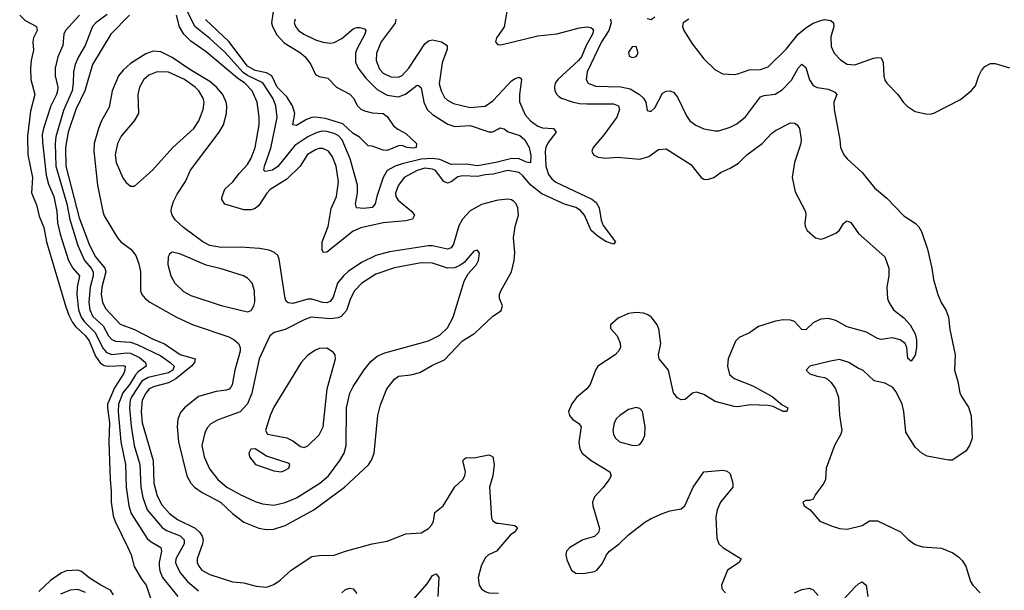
# Model space of a CAD drawing. Header units: inches. Extents: x 1843162 to 1959474, y 907081 to 1016326.
# Tile 607 of 656: x 1947462 to 1952683, y 971703 to 974727. Entities that reach past the tile are written whole.
import ezdxf

# ---------------------------------------------------------------- set-up
doc = ezdxf.new("R2010")
doc.units = ezdxf.units.IN
doc.header["$MEASUREMENT"] = 0
doc.layers.add('B9947', color=7, linetype='Continuous')
doc.layers.add('B9957', color=7, linetype='Continuous')

msp = doc.modelspace()

# ---------------------------------------------------------------- linework, layer by layer
at = {"layer": 'B9947', "color": 5}
for points, elevation in [([(1950000, 973973.5), (1949986.4, 973970), (1949890, 973952.8), (1949830, 973961.9), (1949750, 973959.9), (1949690, 973986.4), (1949650, 973991.7), (1949590, 973988.2), (1949490, 973963.7), (1949452.3, 973950), (1949410, 973926.9), (1949388.7, 973891.3), (1949355.5, 973790), (1949347.1, 973750), (1949330, 973732), (1949285.9, 973725.9), (1949248.3, 973730), (1949242.9, 973750), (1949252.7, 973807.3), (1949253.8, 973850), (1949214.4, 973990), (1949171.7, 974090), (1949150, 974112.6), (1949130, 974123.3), (1949090, 974134.8), (1949064.6, 974135.4), (1949033.2, 974126.8), (1948990, 974106.5), (1948920.5, 974059.5), (1948830, 973948.7), (1948802.6, 973930), (1948763.1, 973923.1), (1948755.8, 973930), (1948759.9, 973950), (1948794.3, 974045.7), (1948827.5, 974207.5), (1948819.3, 974270), (1948803.5, 974310), (1948751.2, 974391.2), (1948670.5, 974430.5), (1948646.8, 974446.8), (1948550, 974554.7), (1948470, 974626.7), (1948390.2, 974690.2), (1948302.7, 974870)], 460), ([(1947461.6, 974750), (1947490, 974721.8), (1947551.5, 974690), (1947553.7, 974670), (1947535.5, 974630), (1947531.8, 974610), (1947534.8, 974565.2), (1947522.2, 974510), (1947518.4, 974470), (1947521, 974410), (1947542, 974330), (1947518.9, 974241.1), (1947503, 974110), (1947505.3, 974010), (1947529.6, 973890), (1947524, 973810), (1947550, 973745.7), (1947564.7, 973684.7), (1947590, 973625.3), (1947604.2, 973550), (1947705.9, 973205.9), (1947721.4, 973161.4), (1947742, 973122), (1947759.2, 973099.2), (1947810, 973052.2), (1947830, 973025.5), (1947864.4, 972944.4), (1947889, 972909), (1947910, 972894.9), (1947930, 972890.1), (1948010, 972893.6), (1948020.3, 972890), (1948019.8, 972870), (1948012.4, 972850), (1947964.3, 972775.7), (1947928, 972690), (1947926.5, 972670), (1947937.7, 972590), (1947934.2, 972490), (1947941, 972290), (1947947.1, 972230), (1947946, 972170), (1947956.7, 972096.7), (1947967.1, 972067), (1948035.6, 971930), (1948052.1, 971890), (1948069.1, 971829.1), (1948105.4, 971765.4), (1948131.9, 971730), (1948159.1, 971650)], 420), ([(1947778.6, 974750), (1947704.8, 974670), (1947695, 974650), (1947690.7, 974590), (1947663.1, 974530), (1947650.6, 974470), (1947648.9, 974430), (1947663.8, 974370), (1947662.6, 974350), (1947657.1, 974330), (1947626.1, 974270), (1947588, 974150), (1947581.4, 974118.6), (1947582.1, 974077.9), (1947602.2, 973902.2), (1947614.9, 973854.9), (1947642, 973790), (1947658.3, 973710), (1947661.6, 973650), (1947676.4, 973590), (1947721.1, 973450), (1947743.1, 973410), (1947778.5, 973370), (1947766.5, 973310), (1947765, 973270), (1947772.8, 973190), (1947787, 973150), (1947804.9, 973124.9), (1947860.8, 973070), (1947903.6, 972983.6), (1947922.4, 972962.4), (1947950, 972952.7), (1948030, 972961.5), (1948050, 972958.7), (1948097.3, 972937.3), (1948129.1, 972910), (1948131.7, 972890), (1948090, 972860.1), (1948075.5, 972844.5), (1948045.1, 972794.9), (1948009.3, 972750), (1947984.9, 972690), (1947984.2, 972650), (1947998.1, 972490), (1948022.4, 972370), (1948026.2, 972250), (1948041, 972150), (1948053.5, 972110), (1948137.7, 971977.7), (1948159.2, 971959.2), (1948210.2, 971930), (1948214, 971910), (1948201.4, 971850), (1948202.1, 971830), (1948205.3, 971805.3), (1948218.7, 971770), (1948301.1, 971670)], 440), ([(1947925.9, 974754.1), (1947864.8, 974710), (1947847.1, 974690), (1947809.6, 974590), (1947773.5, 974530), (1947755.9, 974490), (1947746.9, 974450), (1947746, 974390), (1947739.4, 974350), (1947694.6, 974245.4), (1947654.1, 974105.9), (1947650.1, 974070.1), (1947653.7, 973950), (1947711.7, 973750), (1947727.6, 973667.6), (1947770, 973530), (1947804.5, 973450), (1947840.3, 973410), (1947851.5, 973390), (1947851.1, 973370), (1947834.7, 973310), (1947829.1, 973230), (1947833.6, 973190), (1947850, 973153.4), (1947903.5, 973103.5), (1947932.1, 973052.1), (1947950, 973031.2), (1947970, 973023.8), (1948050, 973018.1), (1948084.8, 973004.8), (1948210, 972944.8), (1948260.4, 972910), (1948281, 972890), (1948274.5, 972870), (1948250, 972855.1), (1948142.3, 972830), (1948110, 972812), (1948055.9, 972730), (1948048, 972710), (1948044.5, 972670), (1948052.1, 972572.1), (1948068, 972470), (1948099.5, 972370), (1948104.5, 972250), (1948114.5, 972194.5), (1948138.5, 972130), (1948216.4, 972036.4), (1948239.8, 972019.8), (1948312.1, 971992.1), (1948333.9, 971970), (1948334.1, 971950), (1948289.6, 971870), (1948288.7, 971850), (1948294.1, 971830), (1948313.6, 971793.6), (1948350.8, 971750), (1948410, 971700.4)], 460), ([(1948044.2, 974750), (1947944.7, 974650), (1947847.3, 974490), (1947806.6, 974350), (1947759.6, 974250), (1947718.8, 974130), (1947704.1, 974050), (1947706.5, 973950), (1947776.8, 973676.8), (1947831.1, 973531.1), (1947863.1, 973470), (1947913.2, 973410), (1947917.9, 973390), (1947897, 973310), (1947894.4, 973270), (1947900.3, 973230), (1947915.9, 973195.9), (1947993.8, 973113.8), (1948070, 973085), (1948170, 973034), (1948230, 973009.3), (1948313.1, 972953.1), (1948391.6, 972930), (1948388.5, 972910), (1948372.4, 972890), (1948290, 972823.5), (1948250, 972802.4), (1948176.6, 972783.4), (1948148.8, 972770), (1948130, 972748.1), (1948111.1, 972710), (1948105.7, 972650), (1948111.5, 972590), (1948170.1, 972389.9), (1948173.6, 972270), (1948190, 972204.2), (1948215.5, 972155.5), (1948256, 972110), (1948297.8, 972077.8), (1948391.5, 972031.5), (1948416.2, 972010), (1948429.1, 971990), (1948433.8, 971970), (1948431.8, 971950), (1948403.2, 971870), (1948402.3, 971850), (1948411, 971830), (1948427.7, 971810), (1948470, 971786.4), (1948590, 971748.1), (1948650, 971742.2), (1948715, 971725), (1948770, 971719), (1948810, 971733), (1948843.1, 971756.9), (1948900.5, 971810), (1949010, 971881.4), (1949050, 971888), (1949130, 971888.6), (1949190, 971910.9), (1949330, 971949.2), (1949410, 971963.6), (1949510, 972002.4), (1949590, 972008), (1949629.7, 972030.3), (1949647.3, 972050), (1949656.9, 972070), (1949664, 972116), (1949707.8, 972150), (1949770, 972250.4), (1949812.5, 972290), (1949822.3, 972310), (1949825.7, 972330), (1949811.6, 972390), (1949819.7, 972400.3), (1949830, 972406.7), (1949870, 972405.5), (1949950, 972420.5), (1949958, 972418), (1949970, 972410.8), (1949978.2, 972370), (1949970.2, 972310.2), (1949953.2, 972250), (1949964.3, 972084.3), (1949970.2, 972070.2), (1949990, 972059.2), (1950000, 972057.9)], 480), ([(1950000, 973915.1), (1949972.1, 973907.9), (1949930, 973904.4), (1949890, 973894.9), (1949810, 973899.6), (1949785.8, 973894.2), (1949750, 973868.3), (1949730, 973859.9), (1949710, 973869.3), (1949667.2, 973927.2), (1949650, 973935.4), (1949610, 973939.1), (1949570, 973928), (1949501.1, 973890), (1949469.6, 973850), (1949453.8, 973810), (1949457, 973790), (1949469.5, 973770), (1949541, 973710), (1949555.6, 973690), (1949544.6, 973670), (1949510, 973661.4), (1949390, 973649.9), (1949270, 973624.4), (1949230, 973605.4), (1949090, 973494), (1949072.7, 973492.7), (1949066.2, 973506.2), (1949066.5, 973550), (1949097.4, 973630), (1949114.1, 973725.9), (1949141.3, 973790), (1949152.9, 973867.1), (1949139.7, 973950), (1949119.7, 973999.7), (1949098.9, 974030), (1949070, 974043.4), (1949050, 974043.4), (1949030, 974036.9), (1948988.2, 974011.8), (1948948.3, 973950), (1948878.2, 973881.8), (1948790, 973827.3), (1948772.2, 973807.8), (1948730, 973742.9), (1948710, 973726.1), (1948690, 973719.9), (1948650, 973719.9), (1948549.9, 973749.9), (1948534, 973774), (1948534.9, 973790), (1948550, 973829.1), (1948592.4, 973867.6), (1948626.7, 973913.3), (1948670, 973959.8), (1948690, 973992.4), (1948711.2, 974050), (1948731, 974170), (1948731.7, 974210), (1948721.3, 974290), (1948694.5, 974350), (1948655.2, 974390), (1948616.3, 974416.3), (1948450, 974555.5), (1948370, 974613.5), (1948331.2, 974650), (1948309.7, 974689.7), (1948293.9, 974750)], 480), ([(1948805.3, 974770), (1948796.8, 974710), (1948801.7, 974690), (1948825.7, 974645.7), (1948863.4, 974603.4), (1948950, 974550.7), (1948974.8, 974530), (1949006.3, 974490), (1949030, 974436.5), (1949050, 974425.4), (1949096.1, 974416.1), (1949142.3, 974370), (1949212.1, 974332.1), (1949231.9, 974310), (1949253.2, 974270), (1949270, 974253.2), (1949290, 974242.9), (1949330, 974232.4), (1949390, 974228.9), (1949410, 974214.4), (1949444, 974164), (1949466.6, 974146.6), (1949510, 974123.7), (1949565.5, 974070), (1949564, 974050), (1949550, 974046.2), (1949515.3, 974050), (1949490, 974059.7), (1949470, 974058.4), (1949410, 974032.7), (1949390, 974035.1), (1949330, 974056.9), (1949310, 974058.7), (1949263.8, 974103.8), (1949230, 974124.3), (1949175.1, 974175.1), (1949083.3, 974203.3), (1949030, 974210.4), (1949010, 974208.4), (1948982.3, 974197.7), (1948930, 974166.3), (1948910, 974169.6), (1948919.9, 974230), (1948908.4, 974270), (1948878.2, 974318.2), (1948826.9, 974370), (1948798.6, 974430), (1948770, 974445.8), (1948710, 974457.1), (1948670, 974479.6), (1948571, 974611), (1948447.3, 974727.3)], 440), ([(1948923, 974730), (1948917.8, 974710), (1948923.8, 974690), (1948939.7, 974670), (1948969.1, 974650), (1949030, 974620.8), (1949070, 974607.6), (1949110, 974602.6), (1949130, 974606.5), (1949170, 974627.3), (1949230, 974678.3), (1949250, 974685.8), (1949265.9, 974685.9), (1949290, 974678.6), (1949296.8, 974670), (1949291.2, 974650), (1949249.1, 974570.9), (1949242.9, 974550), (1949242.4, 974502.4), (1949255.9, 974470), (1949297.4, 974417.4), (1949357.2, 974357.2), (1949410, 974326.3), (1949470, 974317.8), (1949507.6, 974332.4), (1949570, 974379.6), (1949577.3, 974377.3), (1949590, 974364.9), (1949605.3, 974290), (1949623, 974250), (1949650, 974224.4), (1949732.4, 974172.4), (1949770, 974160.7), (1949850, 974165.2), (1949950, 974133.1), (1949970, 974132.4), (1950000, 974148.4)], 460), ([(1949456.3, 974730), (1949452.4, 974707.6), (1949378.5, 974610), (1949354.5, 974550), (1949352.6, 974510), (1949370, 974464.1), (1949390, 974443.9), (1949430, 974424.2), (1949470, 974422.5), (1949490, 974431.6), (1949524.7, 974470), (1949610, 974599.4), (1949630, 974615.5), (1949650, 974620.1), (1949698, 974610), (1949728.1, 974590), (1949729.4, 974570), (1949702.4, 974497.6), (1949685.9, 974385.9), (1949696.6, 974350), (1949714.8, 974314.8), (1949730, 974300.5), (1949762.6, 974282.6), (1949850, 974261.2), (1949930, 974268.9), (1949970, 974297.5), (1950000, 974328.8)], 480), ([(1950000, 974644.2), (1949990.3, 974630), (1949984.2, 974610), (1949995.6, 974595.6), (1950000, 974595)], 520), ([(1950000, 973770.5), (1949990, 973769.3), (1949910, 973746.7), (1949850, 973713.7), (1949810, 973669.8), (1949790, 973635.1), (1949763, 973537), (1949750, 973517.5), (1949730, 973510.3), (1949651.5, 973528.5), (1949630, 973527.9), (1949423, 973497), (1949350, 973476.3), (1949277.6, 973442.4), (1949205.8, 973394.2), (1949179.3, 973370), (1949147, 973330), (1949123.4, 973256.6), (1949107.5, 973232.5), (1949090, 973226.7), (1949070, 973227.9), (1949010, 973245.8), (1948990, 973246.2), (1948910, 973223.4), (1948885.5, 973225.5), (1948875, 973235), (1948869.4, 973249.4), (1948837.4, 973457.4), (1948830, 973476.3), (1948812.8, 973492.8), (1948784.7, 973504.7), (1948733.9, 973513.9), (1948630, 973520.9), (1948530, 973519.2), (1948470, 973530.4), (1948432.7, 973550), (1948330, 973624.6), (1948286.1, 973666.1), (1948270.6, 973690), (1948265.4, 973710), (1948266.6, 973730), (1948276.9, 973763.1), (1948297.2, 973802.8), (1948341.4, 973870), (1948367.4, 973930), (1948519, 974130), (1948541.8, 974170), (1948558.8, 974230), (1948559.6, 974270), (1948556.6, 974290), (1948538.5, 974330), (1948505.2, 974370), (1948470, 974399.8), (1948363.2, 974463.2), (1948270, 974525.5), (1948210, 974555.5), (1948170, 974560.6), (1948130, 974545), (1948050, 974494.8), (1948010, 974459.3), (1947985.9, 974430), (1947952.1, 974350), (1947936.1, 974263.9), (1947894.7, 974190), (1947878.7, 974150), (1947857.2, 974070), (1947855.3, 974030), (1947873.7, 973850), (1947902.2, 973710), (1947910, 973686.9), (1947980.2, 973570), (1947997.3, 973550), (1948051.3, 973511.3), (1948077.1, 973477.1), (1948093.1, 973433.1), (1948101.7, 973390), (1948102, 973290), (1948110.2, 973270), (1948126.8, 973250), (1948152, 973230), (1948293.4, 973150), (1948381.1, 973110), (1948570, 973045.4), (1948598.8, 973030), (1948622.5, 973010), (1948631.3, 972990), (1948630.1, 972970), (1948603.1, 972870), (1948587.9, 972792.1), (1948580.9, 972779.1), (1948571.9, 972768.1), (1948557.1, 972762.9), (1948504.2, 972755.8), (1948410.1, 972729.9), (1948335.2, 972670), (1948314.6, 972645.4), (1948300.1, 972610), (1948296.8, 972570), (1948303.3, 972490), (1948347.8, 972310), (1948368.8, 972270), (1948387.8, 972250), (1948430, 972220.4), (1948526.2, 972170), (1948590.2, 972110), (1948650, 972064.1), (1948730, 972031.5), (1948770, 972025), (1948810, 972026.3), (1948870, 972046.6), (1949021.8, 972130), (1949184.4, 972250), (1949311.4, 972368.6), (1949327, 972393), (1949341.5, 972430), (1949361.2, 972630), (1949374.3, 972685.7), (1949408.6, 972770), (1949450, 972822.3), (1949470, 972837.2), (1949535.7, 972844.3), (1949582.8, 972857.2), (1949650, 972895.8), (1949715, 972925), (1949810, 973024.7), (1949874.6, 973065.4), (1949970, 973155.5), (1950000, 973175.5)], 520), ([(1950000, 971922.3), (1949990, 971910.8), (1949948.4, 971890), (1949930, 971874.7), (1949909.5, 971830.5), (1949892.8, 971770), (1949898, 971730), (1949910.3, 971710), (1949930, 971696.3), (1949949.6, 971689.6), (1950000, 971687)], 480), ([(1947959, 971679), (1947943.5, 971703.5), (1947891.2, 971730), (1947830, 971769.2), (1947790, 971802.8), (1947769.1, 971809.1), (1947710, 971806), (1947684.1, 971795.9), (1947624.9, 971755.1), (1947563.9, 971696)], 420), ([(1949547.3, 971650), (1949622.3, 971737.7), (1949650, 971782), (1949670, 971790.8), (1949684.9, 971770), (1949678.4, 971670)], 460), ([(1947810, 971691.6), (1947770, 971707.9), (1947730, 971704), (1947678.3, 971681.7)], 440), ([(1949170, 971688.9), (1949190, 971707.6), (1949210, 971713.4), (1949230, 971711.4), (1949250, 971686.7)], 460)]:
    msp.add_lwpolyline(points, dxfattribs=dict(at, elevation=elevation))
for points, elevation in [([(1948190, 974449.9), (1948147.3, 974432.7), (1948119.7, 974410), (1948097.8, 974370), (1948087.5, 974330), (1948091.5, 974230), (1948068, 974190), (1947999.4, 974110), (1947979.5, 974070), (1947968.3, 974010), (1947973.8, 973970), (1948009.1, 973889.1), (1948025.1, 973865.1), (1948050, 973844.9), (1948070, 973844), (1948165.1, 973930), (1948274.5, 974050), (1948385.3, 974150), (1948412.2, 974190), (1948434, 974250), (1948439.1, 974290), (1948435, 974310), (1948412, 974350), (1948391.3, 974370), (1948335, 974410), (1948250, 974447.8)], 540), ([(1949890, 973506), (1949870, 973500.7), (1949819.3, 973440.7), (1949796, 973424), (1949767.4, 973412.6), (1949730, 973409.8), (1949650, 973436.7), (1949590, 973437.4), (1949450, 973411.9), (1949350, 973378.1), (1949275.4, 973330), (1949238, 973290), (1949216.2, 973250), (1949194.8, 973185.2), (1949167, 973153), (1949150, 973146), (1949110, 973142.3), (1949008.2, 973150), (1948970, 973135.9), (1948870, 973085.7), (1948810.9, 973069.1), (1948788.7, 973051.3), (1948730.9, 972930), (1948692.1, 972747.9), (1948669.2, 972690.8), (1948630, 972649.1), (1948514.1, 972605.9), (1948474.4, 972585.6), (1948455.9, 972564.1), (1948442.7, 972537.3), (1948427.8, 972470), (1948439.5, 972410), (1948467.4, 972347.4), (1948512.7, 972290), (1948560.2, 972250), (1948630, 972210.7), (1948710, 972173.9), (1948750, 972160.8), (1948810, 972154.4), (1948870, 972169), (1948930, 972193.2), (1949053.3, 972270), (1949099.2, 972310), (1949158.8, 972390), (1949181.8, 972430), (1949192.9, 972470), (1949195.4, 972670), (1949211.7, 972748.3), (1949230, 972783.6), (1949288.4, 972871.6), (1949323.8, 972916.2), (1949356.8, 972943.2), (1949398.4, 972961.6), (1949630, 973024.4), (1949690, 973055.3), (1949730, 973094.3), (1949759.9, 973150), (1949819.3, 973340.7), (1949839.5, 973380.5), (1949884.2, 973430), (1949895.1, 973450), (1949900.7, 973490)], 540), ([(1948270, 973494), (1948256, 973484), (1948249.1, 973470), (1948246.5, 973430), (1948263.2, 973370), (1948284.7, 973330), (1948330, 973286.7), (1948370, 973264.5), (1948530, 973211.6), (1948670, 973179.3), (1948690, 973184.9), (1948703.6, 973210), (1948708.2, 973231.8), (1948706.9, 973290), (1948694, 973330), (1948670, 973357.4), (1948649.2, 973370), (1948530, 973407.3), (1948450, 973425.5), (1948310, 973486.2)], 540), ([(1949090, 972985.6), (1949050, 972984.7), (1949030, 972975.8), (1948990, 972949.6), (1948954.4, 972910), (1948810, 972673.3), (1948790.2, 972630), (1948764.9, 972550), (1948776, 972530), (1948878.8, 972510), (1948910, 972494.6), (1948950, 972464.9), (1948970, 972460.5), (1948990, 972468), (1949050, 972526.4), (1949071.6, 972570), (1949092.5, 972770), (1949135.8, 972930), (1949134, 972950), (1949124.4, 972964.4)], 560), ([(1948710, 972452.7), (1948686.8, 972450), (1948677.3, 972430), (1948680.7, 972410), (1948711.3, 972370), (1948810, 972335.5), (1948850, 972330.7), (1948870, 972339.1), (1948889, 972350), (1948894, 972370), (1948890, 972374), (1948770, 972413.2)], 560)]:
    msp.add_lwpolyline(points, close=True, dxfattribs=dict(at, elevation=elevation))
at = {"layer": 'B9957', "color": 5}
for points, elevation in [([(1950044.1, 974770), (1950030.7, 974689.3), (1950000, 974644.2)], 520), ([(1950594, 974730), (1950597.8, 974710), (1950586.6, 974670), (1950547.5, 974610), (1950471.2, 974450), (1950465.8, 974410), (1950476.5, 974390), (1950515, 974375), (1950650, 974370.6), (1950699.8, 974359.8), (1950748.2, 974330), (1950769.2, 974310), (1950782.3, 974290), (1950790, 974246), (1950802.4, 974242.4), (1950810, 974242.4), (1950830, 974259.3), (1950870, 974337.6), (1950890, 974348.5), (1950910.8, 974350), (1950930, 974341.3), (1950950, 974315.5), (1950997, 974217), (1951015.3, 974190), (1951047.2, 974167.2), (1951090, 974148.2), (1951150, 974137.6), (1951170, 974138.6), (1951230, 974156.9), (1951264.8, 974175.2), (1951310, 974212.2), (1951390, 974318.2), (1951410, 974325.1), (1951468.8, 974331.2), (1951505.8, 974354.2), (1951554.6, 974405.4), (1951590, 974469), (1951610, 974490.2), (1951630, 974472.7), (1951650, 974408.5), (1951670, 974377.7), (1951690, 974367), (1951750, 974358.7), (1951783.5, 974343.5), (1951794.6, 974330), (1951779.7, 974290), (1951780.7, 974250), (1951811.4, 974090), (1951815.3, 974050), (1951832.9, 974010), (1951850, 973988.7), (1951930, 973917.1), (1951995.4, 973835.4), (1952060.7, 973780.7), (1952150, 973687.6), (1952210, 973648.9), (1952230, 973628.7), (1952244.3, 973604.3), (1952276.2, 973510), (1952299.2, 973410), (1952307.2, 973350), (1952330.3, 973270), (1952350, 973224.9), (1952372.7, 973190), (1952388, 973150), (1952394.6, 973085.4), (1952422.8, 972950), (1952419.5, 972870), (1952437, 972810), (1952447.2, 972750), (1952455.5, 972730), (1952493.7, 972673.7), (1952506.9, 972626.9), (1952512.4, 972507.6), (1952499.1, 972470), (1952479.9, 972440.1), (1952407.3, 972392.7), (1952387.5, 972392.5), (1952273.5, 972413.5), (1952247.9, 972427.9), (1952210, 972461.3), (1952161.4, 972541.4), (1952149.8, 972650.2), (1952141.2, 972690), (1952110, 972754.5), (1952090, 972779.8), (1952050, 972800.4), (1951993.5, 972813.5), (1951933.2, 972870), (1951910, 972878), (1951859, 972910), (1951810, 972925.6), (1951762, 972918), (1951652, 972890), (1951632, 972870), (1951652, 972850), (1951690, 972837.3), (1951730, 972830.6), (1951743.4, 972823.4), (1951764.1, 972804.1), (1951787.7, 972770), (1951804.7, 972724.7), (1951808.8, 972631.2), (1951821.5, 972550), (1951816, 972530), (1951782, 972470), (1951738.8, 972350), (1951734.8, 972290), (1951726.8, 972270), (1951682, 972210), (1951670, 972186), (1951650, 972178), (1951630, 972178), (1951614, 972170), (1951622, 972150), (1951654, 972130), (1951704.7, 972070), (1951770, 972042), (1951810, 972030.6), (1951850, 972027.7), (1951930, 972046.7), (1951968.9, 972071.1), (1952010, 972070.2), (1952132.6, 972012.6), (1952172.8, 971972.8), (1952210, 971946.4), (1952250, 971934), (1952350, 971925.5), (1952410, 971901.5), (1952440.8, 971880.8), (1952460, 971860), (1952478.3, 971830), (1952504, 971750), (1952516.5, 971730), (1952555.9, 971690)], 540), ([(1950830, 974739.8), (1950810, 974725.7), (1950790, 974731.6)], 540), ([(1951010.2, 974729.8), (1950980.4, 974710), (1950975.8, 974690), (1950983.7, 974670), (1951030, 974597.1), (1951090, 974519.5), (1951150, 974460.7), (1951190, 974440.5), (1951250, 974437.1), (1951270, 974439.5), (1951330, 974460.7), (1951390, 974462.7), (1951430, 974477.4), (1951526, 974570), (1951590.4, 974649.6), (1951630, 974684.1), (1951670, 974708.2), (1951710, 974723.1), (1951730, 974727), (1951762.4, 974722.4), (1951778, 974710), (1951779.5, 974690), (1951763.4, 974636.6), (1951764.4, 974584.4), (1951781.6, 974550), (1951814.8, 974514.8), (1951850, 974490.4), (1951890, 974486.7), (1951990, 974522), (1952010, 974526.8), (1952030, 974524.7), (1952039.9, 974499.9), (1952043.7, 974430), (1952050, 974406.8), (1952060.5, 974390), (1952118, 974330), (1952148.1, 974288.1), (1952168.1, 974268.1), (1952210, 974241), (1952267.1, 974227.1), (1952290, 974226.8), (1952310, 974231), (1952450, 974304), (1952510, 974350.8), (1952530, 974376), (1952548, 974430), (1952562.6, 974457.4), (1952580.6, 974479.4), (1952610, 974494.9), (1952634.3, 974494.3), (1952710, 974472.4)], 560), ([(1950000, 974595), (1950013.4, 974593.4), (1950210, 974641.9), (1950310, 974651), (1950430, 974683.3), (1950470, 974688), (1950490, 974685), (1950498.7, 974678.7), (1950505.4, 974670), (1950500.1, 974650), (1950466.4, 974590), (1950440.6, 974530), (1950425.7, 974510), (1950315.1, 974410), (1950302.1, 974390), (1950297.4, 974370), (1950299.5, 974350), (1950309.5, 974330), (1950320.3, 974320.3), (1950335.6, 974310), (1950391.5, 974291.5), (1950430, 974282.6), (1950470, 974280.3), (1950610, 974281.5), (1950636.3, 974270), (1950642, 974250), (1950629.1, 974210), (1950561.6, 974118.4), (1950502, 974050), (1950496, 974030), (1950504.4, 974010), (1950530, 973998.5), (1950570, 973993), (1950630, 973997.3), (1950750, 973987.2), (1950798, 974002), (1950850, 974038.7), (1950890, 974043.1), (1951020.1, 973960.1), (1951076.3, 973890), (1951090, 973881.3), (1951110, 973879.5), (1951142.7, 973890), (1951181.6, 973918.4), (1951230, 973939.7), (1951273.2, 973966.8), (1951318, 974010), (1951399.1, 974070), (1951450, 974126), (1951470, 974139.5), (1951550, 974180.4), (1951570, 974178.4), (1951584, 974170), (1951597.6, 974150), (1951606.3, 974090), (1951604, 974070), (1951570.2, 973970), (1951557.4, 973890), (1951574.9, 973814.9), (1951628, 973710), (1951630.5, 973690), (1951624.9, 973650), (1951627.7, 973630), (1951637.3, 973610), (1951681, 973570), (1951710, 973564.4), (1951730, 973568.4), (1951790, 973596.3), (1951810, 973610.7), (1951830, 973647.3), (1951842.4, 973657.6), (1951850, 973660.5), (1951870, 973652.2), (1951910, 973594.4), (1952050.3, 973470.3), (1952071.6, 973410), (1952070.3, 973370), (1952060.3, 973310), (1952063.1, 973250), (1952070.4, 973230), (1952096, 973190), (1952150, 973147.2), (1952184.5, 973110), (1952210, 973061.6), (1952217.7, 973030), (1952218.2, 972990), (1952210, 972949.2), (1952190, 972917), (1952171.8, 972931.8), (1952167, 972990), (1952157.6, 973010), (1952130, 973029.8), (1952090, 973040.4), (1952030, 973031.1), (1952010, 973036.8), (1951951.7, 973071.7), (1951850, 973098.8), (1951790, 973133.5), (1951750, 973143.1), (1951710, 973139.2), (1951690, 973130.9), (1951670, 973120.3), (1951630, 973083.7), (1951610, 973084.2), (1951570, 973127), (1951550, 973135.2), (1951510, 973135.8), (1951470, 973129.1), (1951379.7, 973100.3), (1951332.5, 973067.5), (1951276.7, 973043.3), (1951257.6, 973022.4), (1951218, 972930), (1951215.9, 972890), (1951226.6, 972846.6), (1951250, 972825), (1951350, 972786.7), (1951452.8, 972730), (1951505.5, 972685.5), (1951534.9, 972670), (1951530.7, 972650), (1951510.1, 972649.9), (1951457, 972677), (1951430, 972682.8), (1951335.1, 972684.9), (1951270, 972674.6), (1951250, 972676.7), (1951150, 972704.2), (1951090, 972740.8), (1951050, 972753.3), (1951030, 972747.9), (1950990, 972714.4), (1950970, 972712.9), (1950950, 972722), (1950928.7, 972750), (1950902.7, 972870), (1950853.3, 972930), (1950849.7, 972950), (1950861, 973010), (1950851.6, 973088.4), (1950841.7, 973110), (1950812.1, 973150), (1950790, 973164.9), (1950770, 973171.6), (1950730, 973175.6), (1950689.5, 973170.5), (1950635.3, 973144.8), (1950594.8, 973110), (1950594.8, 973090), (1950630, 973050.6), (1950646.8, 973013.2), (1950647.3, 972990), (1950637.1, 972970), (1950619.3, 972950), (1950528.4, 972890), (1950514.7, 972870), (1950487.3, 972792.7), (1950470, 972771.1), (1950414.6, 972725.4), (1950390, 972691.8), (1950371.7, 972650), (1950376.5, 972630), (1950393.4, 972610), (1950427.6, 972587.6), (1950439.7, 972570), (1950427.6, 972487.6), (1950432.5, 972452.5), (1950444, 972430), (1950491.5, 972390), (1950591.3, 972331.3), (1950597.8, 972310), (1950588.5, 972290), (1950554.9, 972245.1), (1950510, 972199.1), (1950498.4, 972170), (1950500.7, 972150), (1950536.6, 972030), (1950531.5, 972008.5), (1950510, 971987.7), (1950448.2, 971970), (1950379.3, 971930), (1950362, 971910), (1950357, 971890), (1950363.8, 971863.8), (1950387.7, 971810), (1950410, 971794), (1950450, 971792.7), (1950510, 971802.4), (1950522.7, 971810), (1950550, 971843), (1950573.5, 971890), (1950589.8, 971910.2), (1950641.1, 971950), (1950690, 971996.5), (1950776.6, 972063.4), (1950810, 972083.8), (1950870, 972110.2), (1950910, 972124.4), (1950970, 972135.2), (1950988.2, 972150), (1951033.1, 972250), (1951089.2, 972330), (1951190, 972340.3), (1951214.1, 972334.1), (1951230, 972320.7), (1951243.6, 972270), (1951242.6, 972250), (1951178.5, 972170), (1951160.2, 972130), (1951152.8, 972090), (1951158.5, 971978.5), (1951168.7, 971950), (1951190.4, 971930), (1951288.2, 971870), (1951277, 971850), (1951216, 971810), (1951182.8, 971730), (1951184.7, 971710), (1951204.7, 971690)], 520), ([(1950000, 974328.8), (1950070, 974402), (1950090, 974415.7), (1950110, 974422), (1950117.4, 974417.4), (1950122, 974410), (1950111.5, 974330), (1950112, 974292), (1950142.1, 974222.1), (1950170, 974191), (1950210, 974163.2), (1950234, 974154), (1950292.2, 974150), (1950306.5, 974130), (1950264.9, 974075.1), (1950251.2, 974048.7), (1950248.4, 974030), (1950252.2, 973950), (1950266.7, 973906.7), (1950283.3, 973883.3), (1950305.1, 973865.1), (1950494.9, 973774.9), (1950518.2, 973758.2), (1950534.8, 973730), (1950544.6, 973664.6), (1950556.1, 973636.1), (1950620.5, 973550), (1950610, 973538), (1950570, 973551.2), (1950530, 973577.7), (1950492.4, 973610), (1950456.7, 973690), (1950435.7, 973715.7), (1950410.6, 973730.6), (1950350, 973749.9), (1950230, 973803.8), (1950172.5, 973850), (1950130, 973899.9), (1950110, 973916.2), (1950050, 973927.8), (1950000, 973915.1)], 480), ([(1950000, 974148.4), (1950010, 974153.8), (1950030, 974147.7), (1950052.8, 974132.8), (1950113.6, 974113.6), (1950140.6, 974090), (1950163.6, 974050), (1950173.1, 974006.9), (1950170, 973968.3), (1950150, 973971.6), (1950110, 973989.9), (1950071.9, 973991.9), (1950000, 973973.5)], 460), ([(1950000, 973175.5), (1950014.7, 973185.3), (1950022, 973210), (1950006.6, 973250), (1950005.7, 973270), (1950012.4, 973290), (1950069, 973391), (1950084.7, 973450), (1950087.6, 973492.4), (1950080.2, 973570), (1950089.9, 973630), (1950106.9, 973690), (1950104.1, 973730), (1950095, 973750), (1950082.7, 973762.7), (1950070, 973771.7), (1950050, 973776.4), (1950000, 973770.5)], 520), ([(1950000, 972057.9), (1950086.9, 972046.9), (1950098, 972038), (1950100.3, 972030), (1950083.7, 972010), (1950063.9, 971996), (1950000, 971922.3)], 480), ([(1951830, 971653.8), (1951890, 971720.2), (1951910, 971738), (1951930, 971747.4), (1951950.8, 971730.8), (1951959, 971670)], 520), ([(1951570, 971690.3), (1951610, 971707.4), (1951650, 971714), (1951670, 971705.5), (1951695.8, 971675.8)], 520)]:
    msp.add_lwpolyline(points, dxfattribs=dict(at, elevation=elevation))
for points, elevation in [([(1950730, 974585.2), (1950710, 974582), (1950690, 974554), (1950693.7, 974533.7), (1950710, 974527.2), (1950730, 974530.8), (1950740.7, 974550)], 560), ([(1950730, 972671.1), (1950690, 972661.3), (1950643.8, 972630), (1950627.3, 972612.7), (1950614.9, 972590), (1950607.6, 972550), (1950610.4, 972530), (1950619.5, 972510), (1950642, 972490), (1950707.2, 972472.8), (1950729.4, 972470.6), (1950750, 972476), (1950765.1, 972494.9), (1950776.1, 972523.9), (1950778.7, 972570), (1950764.2, 972650), (1950750, 972665.6)], 540)]:
    msp.add_lwpolyline(points, close=True, dxfattribs=dict(at, elevation=elevation))

doc.saveas('drawing.dxf')
